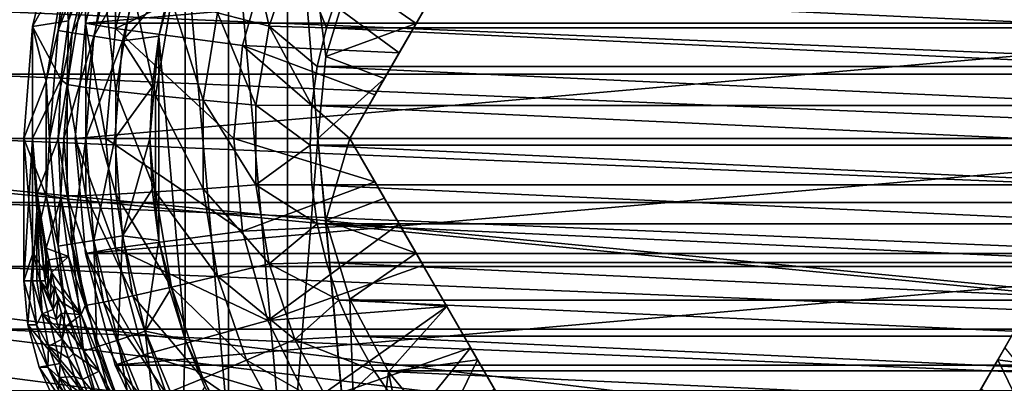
# Model space of a CAD drawing. Header units: metres. Extents: x -109 to 109, y -63 to 140.
# Tile 267 of 480: x -8.55 to 3.17, y 27.09 to 31.41. Entities that reach past the tile are written whole.
import ezdxf

# ---------------------------------------------------------------- set-up
doc = ezdxf.new("R2010")
doc.units = ezdxf.units.M
doc.layers.add('solid_502308_SW0001', color=7, linetype='CONTINUOUS')

msp = doc.modelspace()

# ---------------------------------------------------------------- linework, layer by layer
at = {"layer": 'solid_502308_SW0001'}
for points in [[(69.468643, 21.833605, 17.799309), (76.5, 35.943851, 18.161783), (-76.5, 35.943851, 18.161783)], [(67.435486, 21.949877, 17.802296), (69.468643, 21.833605, 17.799309), (-76.5, 35.943851, 18.161783)], [(40.900002, 21.949877, 17.802296), (67.435486, 21.949877, 17.802296), (-76.5, 35.943851, 18.161783)], [(38.606739, 21.79129, 17.798223), (40.900002, 21.949877, 17.802296), (-76.5, 35.943851, 18.161783)], [(36.353371, 21.317671, 17.786057), (38.606739, 21.79129, 17.798223), (-76.5, 35.943851, 18.161783)], [(34.18816, 20.53858, 17.766043), (36.353371, 21.317671, 17.786057), (-76.5, 35.943851, 18.161783)], [(31.215277, 20.53858, 17.766043), (34.18816, 20.53858, 17.766043), (-76.5, 35.943851, 18.161783)], [(28.242392, 20.53858, 17.766043), (31.215277, 20.53858, 17.766043), (-76.5, 35.943851, 18.161783)], [(25.269508, 20.53858, 17.766043), (28.242392, 20.53858, 17.766043), (-76.5, 35.943851, 18.161783)], [(22.296625, 20.53858, 17.766043), (25.269508, 20.53858, 17.766043), (-76.5, 35.943851, 18.161783)], [(19.323742, 20.53858, 17.766043), (22.296625, 20.53858, 17.766043), (-76.5, 35.943851, 18.161783)], [(16.350859, 20.53858, 17.766043), (19.323742, 20.53858, 17.766043), (-76.5, 35.943851, 18.161783)], [(13.377975, 20.53858, 17.766043), (16.350859, 20.53858, 17.766043), (-76.5, 35.943851, 18.161783)], [(10.405092, 20.53858, 17.766043), (13.377975, 20.53858, 17.766043), (-76.5, 35.943851, 18.161783)], [(7.432209, 20.53858, 17.766043), (10.405092, 20.53858, 17.766043), (-76.5, 35.943851, 18.161783)], [(4.459325, 20.53858, 17.766043), (7.432209, 20.53858, 17.766043), (-76.5, 35.943851, 18.161783)], [(1.486442, 20.53858, 17.766043), (4.459325, 20.53858, 17.766043), (-76.5, 35.943851, 18.161783)], [(-1.486442, 20.53858, 17.766043), (1.486442, 20.53858, 17.766043), (-76.5, 35.943851, 18.161783)], [(-4.459325, 20.53858, 17.766043), (-1.486442, 20.53858, 17.766043), (-76.5, 35.943851, 18.161783)], [(-7.432209, 20.53858, 17.766043), (-4.459325, 20.53858, 17.766043), (-76.5, 35.943851, 18.161783)], [(-10.405092, 20.53858, 17.766043), (-7.432209, 20.53858, 17.766043), (-76.5, 35.943851, 18.161783)], [(-5.362325, 25.500526, -10.238144), (-5.362325, 34.499474, -10.238144), (-6.062111, 33.500088, -10.238144)], [(-5, 30, -10.238144), (-5.362325, 34.499474, -10.238144), (-5.362325, 25.500526, -10.238144)], [(-4.903923, 30.975458, -10.238144), (-4.619348, 31.913507, -10.238144), (-5.362325, 34.499474, -10.238144)], [(-5, 30, -10.238144), (-4.903923, 30.975458, -10.238144), (-5.362325, 34.499474, -10.238144)], [(-6.062111, 26.49991, -10.238144), (-6.062111, 33.500088, -10.238144), (-6.577823, 32.394207, -10.238144)], [(-5.362325, 25.500526, -10.238144), (-6.062111, 33.500088, -10.238144), (-6.062111, 26.49991, -10.238144)], [(-8.395351, 31.329691), (-8.083981, 32.626644), (-7.968671, 31.397177, 11.734277)], [(-8.009548, 32.028294, -6.804698), (-8.083981, 32.626644), (-8.395351, 31.329691)], [(-8.083981, 32.626644), (-7.816451, 32.085339, 11.745398), (-7.968671, 31.397177, 11.734277)], [(-7.767324, 31.369669, -35.100304), (-7.411469, 32.697659, -35.100304), (-7.410696, 31.306606, -34.73814)], [(-7.767324, 31.369669, -35.100304), (7.767324, 31.369669, -35.100304), (7.411469, 32.697659, -35.100304)], [(-7.767324, 31.369669, -35.100304), (7.411469, 32.697659, -35.100304), (-7.411469, 32.697659, -35.100304)], [(-7.411469, 32.697659, -35.100304), (-7.071184, 32.573711, -34.73814), (-7.410696, 31.306606, -34.73814)], [(-7.791773, 32.5317, -7.350831), (-8.009548, 32.028294, -6.804698), (-8.091888, 31.28163, -7.350831)], [(-7.791773, 32.5317, -7.350831), (-8.091888, 31.28163, -7.350831), (-7.631552, 32.479641, -7.875552)], [(-8.091888, 31.28163, -7.350831), (-7.925497, 31.255276, -7.875552), (-7.631552, 32.479641, -7.875552)], [(-7.631552, 32.479641, -7.875552), (-7.925497, 31.255276, -7.875552), (-7.382749, 32.3988, -8.360602)], [(-7.410696, 31.306606, -34.73814), (-7.071184, 32.573711, -34.73814), (-7.410665, 31.306751, -18.738144)], [(-5.594789, 32.167522, -18.738144), (-7.410665, 31.306751, -18.738144), (-7.071137, 32.573788, -18.738144)], [(-7.071184, 32.573711, -34.73814), (-7.071137, 32.573788, -18.738144), (-7.410665, 31.306751, -18.738144)], [(-5.580258, 31.333984, 14.567876), (-6.19235, 31.494598, 14.352307), (-5.849737, 32.492165, 14.377934)], [(-5.271496, 32.23299, 14.59097), (-5.580258, 31.333984, 14.567876), (-5.849737, 32.492165, 14.377934)], [(-7.925497, 31.255276, -7.875552), (-7.66711, 31.214352, -8.360602), (-7.382749, 32.3988, -8.360602)], [(-7.382749, 32.3988, -8.360602), (-7.66711, 31.214352, -8.360602), (-7.053759, 32.291904, -8.789615)], [(-6.893665, 31.215429, -10.238144), (-6.577823, 32.394207, -10.238144), (-6.761457, 31.811819, -9.146836)], [(-6.577823, 27.605793, -10.238144), (-6.577823, 32.394207, -10.238144), (-6.893665, 31.215429, -10.238144)], [(-6.062111, 26.49991, -10.238144), (-6.577823, 32.394207, -10.238144), (-6.577823, 27.605793, -10.238144)], [(-7.66711, 31.214352, -8.360602), (-7.325449, 31.160236, -8.789615), (-7.053759, 32.291904, -8.789615)], [(-6.761457, 31.811819, -9.146836), (-7.053759, 32.291904, -8.789615), (-7.325449, 31.160236, -8.789615)], [(-5.594789, 32.167522, -18.738144), (-5.897829, 31.102524, -18.738144), (-7.410665, 31.306751, -18.738144)], [(-4.031099, 31.017931, -17.674431), (-5.897829, 31.102524, -18.738144), (-5.594789, 32.167522, -18.738144)], [(-4.031099, 31.017931, -17.674431), (-5.594789, 32.167522, -18.738144), (-3.747257, 31.50956, -17.606489)], [(-4.897924, 31.313759, 14.641721), (-5.580258, 31.333984, 14.567876), (-5.271496, 32.23299, 14.59097)], [(-4.74807, 31.760256, 14.653191), (-4.897924, 31.313759, 14.641721), (-5.271496, 32.23299, 14.59097)], [(-8.234155, 30.682301, -6.804698), (-8.009548, 32.028294, -6.804698), (-8.395351, 31.329691)], [(-8.091888, 31.28163, -7.350831), (-8.009548, 32.028294, -6.804698), (-8.234155, 30.682301, -6.804698)], [(-7.767666, 31.94529, 12.344589), (-7.968671, 31.397177, 11.734277), (-7.816451, 32.085339, 11.745398)], [(-7.767666, 31.94529, 12.344589), (-7.985525, 30.640419, 12.311069), (-7.968671, 31.397177, 11.734277)], [(-7.761561, 30.605673, 12.940001), (-7.985525, 30.640419, 12.311069), (-7.767666, 31.94529, 12.344589)], [(-7.54981, 31.873962, 12.972582), (-7.761561, 30.605673, 12.940001), (-7.767666, 31.94529, 12.344589)], [(-3.829648, 31.366856, -11.171886), (-4.619348, 31.913507, -10.238144), (-4.903923, 30.975458, -10.238144)], [(-3.829648, 31.366856, -11.171886), (-3.464102, 32, -11.238148), (-4.619348, 31.913507, -10.238144)], [(-4.618802, 30, -17.94071), (-3.464102, 32, -11.238148), (-3.829648, 31.366856, -11.171886)], [(-4.618802, 30, -17.94071), (-4.319079, 30.519136, -17.785604), (-3.464102, 32, -11.238148)], [(-4.319079, 30.519136, -17.785604), (-4.031099, 31.017931, -17.674431), (-3.464102, 32, -11.238148)], [(-4.031099, 31.017931, -17.674431), (-3.747257, 31.50956, -17.606489), (-3.464102, 32, -11.238148)], [(-7.404206, 30.561543, 13.50327), (-7.761561, 30.605673, 12.940001), (-7.54981, 31.873962, 12.972582)], [(-7.2022, 31.771461, 13.534351), (-7.404206, 30.561543, 13.50327), (-7.54981, 31.873962, 12.972582)], [(-6.893681, 31.215385, -9.146836), (-6.761457, 31.811819, -9.146836), (-7.325449, 31.160236, -8.789615)], [(-6.893665, 31.215429, -10.238144), (-6.761457, 31.811819, -9.146836), (-6.893681, 31.215385, -9.146836)], [(-6.931205, 30.51022, 13.972904), (-7.404206, 30.561543, 13.50327), (-7.2022, 31.771461, 13.534351)], [(-6.742098, 31.642879, 14.002001), (-6.931205, 30.51022, 13.972904), (-7.2022, 31.771461, 13.534351)], [(-4.74807, 31.760256, 14.653191), (4.897924, 31.313759, 14.641721), (-4.897924, 31.313759, 14.641721)], [(-4.74807, 31.760256, 14.653191), (4.74807, 31.760256, 14.653191), (4.897924, 31.313759, 14.641721)], [(-6.366045, 30.454252, 14.325583), (-6.931205, 30.51022, 13.972904), (-6.742098, 31.642879, 14.002001)], [(-6.19235, 31.494598, 14.352307), (-6.366045, 30.454252, 14.325583), (-6.742098, 31.642879, 14.002001)], [(-9.218389, 30.764055, -35.238144), (-9.12384, 31.522491, -35.238144), (9.218389, 30.764055, -35.238144)], [(-9.12384, 31.522491, -35.238144), (9.12384, 31.522491, -35.238144), (9.218389, 30.764055, -35.238144)], [(-5.736793, 30.396418, 14.543792), (-6.366045, 30.454252, 14.325583), (-6.19235, 31.494598, 14.352307)], [(-5.580258, 31.333984, 14.567876), (-5.736793, 30.396418, 14.543792), (-6.19235, 31.494598, 14.352307)], [(-8.395351, 31.329691), (-8.395476, 30, 2.993176), (-8.5, 30)], [(-8.234155, 30.682301, -6.804698), (-8.395351, 31.329691), (-8.5, 30)], [(-8.395351, 31.329691), (-8.060402, 30.698654, 11.72298), (-8.395476, 30, 2.993176)], [(-8.395351, 31.329691), (-7.968671, 31.397177, 11.734277), (-8.060402, 30.698654, 11.72298)], [(-7.985525, 30.640419, 12.311069), (-8.060402, 30.698654, 11.72298), (-7.968671, 31.397177, 11.734277)], [(-7.767324, 31.369669, -35.100304), (-7.525, 30, -34.738144), (-7.887164, 30, -35.100304)], [(7.767324, 31.369669, -35.100304), (-7.887164, 30, -35.100304), (7.887164, 30, -35.100304)], [(-7.767324, 31.369669, -35.100304), (-7.887164, 30, -35.100304), (7.767324, 31.369669, -35.100304)], [(-7.767324, 31.369669, -35.100304), (-7.410696, 31.306606, -34.73814), (-7.525, 30, -34.738144)], [(-6, 30, -18.738144), (-7.525, 30, -18.738144), (-7.410665, 31.306751, -18.738144)], [(-7.410696, 31.306606, -34.73814), (-7.410665, 31.306751, -18.738144), (-7.525, 30, -18.738144)], [(-7.410696, 31.306606, -34.73814), (-7.525, 30, -18.738144), (-7.525, 30, -34.738144)], [(-5.897829, 31.102524, -18.738144), (-6, 30, -18.738144), (-7.410665, 31.306751, -18.738144)], [(-5.071022, 30.388914, 14.617963), (-5.736793, 30.396418, 14.543792), (-5.580258, 31.333984, 14.567876)], [(-5.005886, 30.85536, 14.629945), (-5.071022, 30.388914, 14.617963), (-5.580258, 31.333984, 14.567876)], [(-4.897924, 31.313759, 14.641721), (-5.005886, 30.85536, 14.629945), (-5.580258, 31.333984, 14.567876)], [(-4.897924, 31.313759, 14.641721), (5.005886, 30.85536, 14.629945), (-5.005886, 30.85536, 14.629945)], [(-4.207028, 30.713213, -10.97111), (-3.829648, 31.366856, -11.171886), (-4.903923, 30.975458, -10.238144)], [(-4.897924, 31.313759, 14.641721), (4.897924, 31.313759, 14.641721), (5.005886, 30.85536, 14.629945)], [(-4.618802, 30, -17.94071), (-3.829648, 31.366856, -11.171886), (-4.207028, 30.713213, -10.97111)], [(-8.091888, 31.28163, -7.350831), (-8.234155, 30.682301, -6.804698), (-8.192755, 30, -7.350831)], [(-8.091888, 31.28163, -7.350831), (-8.192755, 30, -7.350831), (-7.925497, 31.255276, -7.875552)], [(-8.192755, 30, -7.350831), (-8.024289, 30, -7.875552), (-7.925497, 31.255276, -7.875552)], [(-7.925497, 31.255276, -7.875552), (-8.024289, 30, -7.875552), (-7.66711, 31.214352, -8.360602)], [(-8.024289, 30, -7.875552), (-7.762681, 30, -8.360602), (-7.66711, 31.214352, -8.360602)], [(-7.66711, 31.214352, -8.360602), (-7.762681, 30, -8.360602), (-7.325449, 31.160236, -8.789615)], [(-6.973343, 30.610315, -9.146836), (-6.893681, 31.215385, -9.146836), (-7.325449, 31.160236, -8.789615)], [(-6.893665, 31.215429, -10.238144), (-6.973343, 30.610315, -9.146836), (-7, 30, -9.146836)], [(-6.999983, 30, -10.238144), (-6.893665, 31.215429, -10.238144), (-7, 30, -9.146836)], [(-6.893665, 28.784571, -10.238144), (-6.893665, 31.215429, -10.238144), (-6.999983, 30, -10.238144)], [(-6.893665, 31.215429, -10.238144), (-6.893681, 31.215385, -9.146836), (-6.973343, 30.610315, -9.146836)], [(-6.577823, 27.605793, -10.238144), (-6.893665, 31.215429, -10.238144), (-6.893665, 28.784571, -10.238144)], [(-7.762681, 30, -8.360602), (-7.416761, 30, -8.789615), (-7.325449, 31.160236, -8.789615)], [(-6.973343, 30.610315, -9.146836), (-7.325449, 31.160236, -8.789615), (-7.416761, 30, -8.789615)], [(-4.618802, 30, -17.94071), (-6, 30, -18.738144), (-5.897829, 31.102524, -18.738144)], [(-4.319079, 30.519136, -17.785604), (-5.897829, 31.102524, -18.738144), (-4.031099, 31.017931, -17.674431)], [(-4.618802, 30, -17.94071), (-5.897829, 31.102524, -18.738144), (-4.319079, 30.519136, -17.785604)], [(-4.207028, 30.713213, -10.97111), (-4.903923, 30.975458, -10.238144), (-5, 30, -10.238144)], [(-5.005886, 30.85536, 14.629945), (5.071022, 30.388914, 14.617963), (-5.071022, 30.388914, 14.617963)], [(-5.005886, 30.85536, 14.629945), (5.005886, 30.85536, 14.629945), (5.071022, 30.388914, 14.617963)], [(-9.25, 30, -35.238144), (-9.218389, 30.764055, -35.238144), (9.25, 30, -35.238144)], [(-9.218389, 30.764055, -35.238144), (9.218389, 30.764055, -35.238144), (9.25, 30, -35.238144)], [(-8.234155, 29.317699, -6.804698), (-8.234155, 30.682301, -6.804698), (-8.5, 30)], [(-8.060402, 30.698654, 11.72298), (-8.091021, 29.994968, 11.711599), (-8.395476, 30, 2.993176)], [(-8.192755, 30, -7.350831), (-8.234155, 30.682301, -6.804698), (-8.234155, 29.317699, -6.804698)], [(-7.985525, 30.640419, 12.311069), (-8.091021, 29.994968, 11.711599), (-8.060402, 30.698654, 11.72298)], [(-7.985525, 30.640419, 12.311069), (-7.985718, 29.317492, 12.277084), (-8.091021, 29.994968, 11.711599)], [(-7.761749, 29.319834, 12.90697), (-7.985718, 29.317492, 12.277084), (-7.985525, 30.640419, 12.311069)], [(-7.761561, 30.605673, 12.940001), (-7.761749, 29.319834, 12.90697), (-7.985525, 30.640419, 12.311069)], [(-7.404386, 29.334881, 13.471759), (-7.761749, 29.319834, 12.90697), (-7.761561, 30.605673, 12.940001)], [(-7.404206, 30.561543, 13.50327), (-7.404386, 29.334881, 13.471759), (-7.761561, 30.605673, 12.940001)], [(-7, 30, -9.146836), (-6.973343, 30.610315, -9.146836), (-7.416761, 30, -8.789615)], [(-4.207028, 30.713213, -10.97111), (-5, 30, -10.238144), (-4.618802, 30, -10.619342)], [(-4.618802, 30, -17.94071), (-4.207028, 30.713213, -10.97111), (-4.618802, 30, -10.619342)], [(-6.931372, 29.361883, 13.943405), (-7.404386, 29.334881, 13.471759), (-7.404206, 30.561543, 13.50327)], [(-6.931205, 30.51022, 13.972904), (-6.931372, 29.361883, 13.943405), (-7.404206, 30.561543, 13.50327)], [(-6.366199, 29.399504, 14.298488), (-6.931372, 29.361883, 13.943405), (-6.931205, 30.51022, 13.972904)], [(-6.366045, 30.454252, 14.325583), (-6.366199, 29.399504, 14.298488), (-6.931205, 30.51022, 13.972904)], [(-5.736932, 29.445871, 14.519373), (-6.366199, 29.399504, 14.298488), (-6.366045, 30.454252, 14.325583)], [(-5.736793, 30.396418, 14.543792), (-5.736932, 29.445871, 14.519373), (-6.366045, 30.454252, 14.325583)], [(-5.092849, 29.918333, 14.605874), (-5.736932, 29.445871, 14.519373), (-5.736793, 30.396418, 14.543792)], [(-5.071022, 30.388914, 14.617963), (-5.092849, 29.918333, 14.605874), (-5.736793, 30.396418, 14.543792)], [(-5.071022, 30.388914, 14.617963), (5.092849, 29.918333, 14.605874), (-5.092849, 29.918333, 14.605874)], [(-5.071022, 30.388914, 14.617963), (5.071022, 30.388914, 14.617963), (5.092849, 29.918333, 14.605874)], [(9.218389, 29.235945, -35.238144), (-9.25, 30, -35.238144), (9.25, 30, -35.238144)], [(9.218389, 29.235945, -35.238144), (-9.218389, 29.235945, -35.238144), (-9.25, 30, -35.238144)], [(-8.390989, 28.643171), (-8.5, 30), (-8.5, 28.303423)], [(-8.395476, 30, 2.993176), (-8.5, 28.303423), (-8.5, 30)], [(-8.395476, 28.303423, 2.993176), (-8.5, 28.303423), (-8.395476, 30, 2.993176)], [(-8.234155, 29.317699, -6.804698), (-8.5, 30), (-8.390989, 28.643171)], [(-8.346536, 29.145273, 3.651475), (-8.395476, 28.303423, 2.993176), (-8.395476, 30, 2.993176)], [(-8.339741, 29.342041, 3.847121), (-8.346536, 29.145273, 3.651475), (-8.395476, 30, 2.993176)], [(-8.091021, 29.994968, 11.711599), (-8.339741, 29.342041, 3.847121), (-8.395476, 30, 2.993176)], [(-8.091021, 29.994968, 11.711599), (-8.060325, 29.291315, 11.700224), (-8.339741, 29.342041, 3.847121)], [(-8.192755, 30, -7.350831), (-8.234155, 29.317699, -6.804698), (-8.091888, 28.71837, -7.350831)], [(-8.192755, 30, -7.350831), (-8.091888, 28.71837, -7.350831), (-8.024289, 30, -7.875552)], [(-8.091888, 28.71837, -7.350831), (-7.925497, 28.744724, -7.875552), (-8.024289, 30, -7.875552)], [(-7.985718, 29.317492, 12.277084), (-8.060325, 29.291315, 11.700224), (-8.091021, 29.994968, 11.711599)], [(-8.024289, 30, -7.875552), (-7.925497, 28.744724, -7.875552), (-7.762681, 30, -8.360602)], [(-7.925497, 28.744724, -7.875552), (-7.66711, 28.785648, -8.360602), (-7.762681, 30, -8.360602)], [(-7.887164, 30, -35.100304), (-7.525, 30, -34.738144), (-7.410696, 28.693394, -34.73814)], [(-7.767324, 28.630331, -35.100304), (-7.887164, 30, -35.100304), (-7.410696, 28.693394, -34.73814)], [(-7.767324, 28.630331, -35.100304), (7.887164, 30, -35.100304), (-7.887164, 30, -35.100304)], [(7.767324, 28.630331, -35.100304), (7.887164, 30, -35.100304), (-7.767324, 28.630331, -35.100304)], [(-7.762681, 30, -8.360602), (-7.66711, 28.785648, -8.360602), (-7.416761, 30, -8.789615)], [(-7.66711, 28.785648, -8.360602), (-7.325449, 28.839764, -8.789615), (-7.416761, 30, -8.789615)], [(-5.897829, 28.897476, -18.738144), (-7.410665, 28.693249, -18.738144), (-7.525, 30, -18.738144)], [(-7.525, 30, -34.738144), (-7.525, 30, -18.738144), (-7.410665, 28.693249, -18.738144)], [(-6, 30, -18.738144), (-5.897829, 28.897476, -18.738144), (-7.525, 30, -18.738144)], [(-7.410696, 28.693394, -34.73814), (-7.525, 30, -34.738144), (-7.410665, 28.693249, -18.738144)], [(-7, 30, -9.146836), (-7.416761, 30, -8.789615), (-7.325449, 28.839764, -8.789615)], [(-6.973343, 29.389685, -9.146836), (-7, 30, -9.146836), (-7.325449, 28.839764, -8.789615)], [(-6.999983, 30, -10.238144), (-7, 30, -9.146836), (-6.973343, 29.389685, -9.146836)], [(-6.999983, 30, -10.238144), (-6.973343, 29.389685, -9.146836), (-6.893681, 28.784615, -9.146836)], [(-6.893665, 28.784571, -10.238144), (-6.999983, 30, -10.238144), (-6.893681, 28.784615, -9.146836)], [(-4.319079, 29.480864, -17.785604), (-5.897829, 28.897476, -18.738144), (-6, 30, -18.738144)], [(-4.319079, 29.480864, -17.785604), (-6, 30, -18.738144), (-4.618802, 30, -17.94071)], [(-5.092849, 29.918333, 14.605874), (-5.071011, 29.447754, 14.593785), (-5.736932, 29.445871, 14.519373)], [(-5, 30, -10.238144), (-5.362325, 25.500526, -10.238144), (-4.499563, 24.637733, -10.238144)], [(-5.092849, 29.918333, 14.605874), (5.092849, 29.918333, 14.605874), (5.071011, 29.447754, 14.593785)], [(-5.092849, 29.918333, 14.605874), (5.071011, 29.447754, 14.593785), (-5.071011, 29.447754, 14.593785)], [(-4.903923, 29.024542, -10.238144), (-5, 30, -10.238144), (-4.499563, 24.637733, -10.238144)], [(-4.618802, 30, -10.619342), (-5, 30, -10.238144), (-4.903923, 29.024542, -10.238144)], [(-4.207028, 29.286787, -10.97111), (-4.618802, 30, -10.619342), (-4.903923, 29.024542, -10.238144)], [(-3.464102, 28, -17.583462), (-4.618802, 30, -10.619342), (-4.207028, 29.286787, -10.97111)], [(-4.319079, 29.480864, -17.785604), (-4.618802, 30, -17.94071), (-4.618802, 30, -10.619342)], [(-4.031099, 28.982069, -17.674431), (-4.319079, 29.480864, -17.785604), (-4.618802, 30, -10.619342)], [(-3.747257, 28.49044, -17.606489), (-4.031099, 28.982069, -17.674431), (-4.618802, 30, -10.619342)], [(-3.464102, 28, -17.583462), (-3.747257, 28.49044, -17.606489), (-4.618802, 30, -10.619342)], [(-5.736932, 29.445871, 14.519373), (-5.580663, 28.508217, 14.495286), (-6.366199, 29.399504, 14.298488)], [(-4.031099, 28.982069, -17.674431), (-5.897829, 28.897476, -18.738144), (-4.319079, 29.480864, -17.785604)], [(-5.071011, 29.447754, 14.593785), (-5.005866, 28.98131, 14.581803), (-5.736932, 29.445871, 14.519373)], [(-5.005866, 28.98131, 14.581803), (-5.580663, 28.508217, 14.495286), (-5.736932, 29.445871, 14.519373)], [(-5.071011, 29.447754, 14.593785), (5.071011, 29.447754, 14.593785), (5.005866, 28.98131, 14.581803)], [(-5.071011, 29.447754, 14.593785), (5.005866, 28.98131, 14.581803), (-5.005866, 28.98131, 14.581803)], [(-8.009548, 27.971706, -6.804698), (-8.234155, 29.317699, -6.804698), (-8.390989, 28.643171)], [(-8.339741, 29.342041, 3.847121), (-8.246844, 28.303423, 4.299855), (-8.346536, 29.145273, 3.651475)], [(-8.22508, 28.50144, 4.492891), (-8.246844, 28.303423, 4.299855), (-8.339741, 29.342041, 3.847121)], [(-8.060325, 29.291315, 11.700224), (-8.233432, 28.694653, 4.68872), (-8.339741, 29.342041, 3.847121)], [(-8.22508, 28.50144, 4.492891), (-8.339741, 29.342041, 3.847121), (-8.233432, 28.694653, 4.68872)], [(-8.091888, 28.71837, -7.350831), (-8.234155, 29.317699, -6.804698), (-8.009548, 27.971706, -6.804698)], [(-7.985718, 29.317492, 12.277084), (-7.768229, 28.012495, 12.243561), (-8.060325, 29.291315, 11.700224)], [(-7.761749, 29.319834, 12.90697), (-7.550357, 28.051422, 12.874386), (-7.985718, 29.317492, 12.277084)], [(-7.550357, 28.051422, 12.874386), (-7.768229, 28.012495, 12.243561), (-7.985718, 29.317492, 12.277084)], [(-7.404386, 29.334881, 13.471759), (-7.202722, 28.124846, 13.440675), (-7.761749, 29.319834, 12.90697)], [(-7.202722, 28.124846, 13.440675), (-7.550357, 28.051422, 12.874386), (-7.761749, 29.319834, 12.90697)], [(-6.931372, 29.361883, 13.943405), (-6.742586, 28.229116, 13.914306), (-7.404386, 29.334881, 13.471759)], [(-6.742586, 28.229116, 13.914306), (-7.202722, 28.124846, 13.440675), (-7.404386, 29.334881, 13.471759)], [(-6.893681, 28.784615, -9.146836), (-6.973343, 29.389685, -9.146836), (-7.325449, 28.839764, -8.789615)], [(-6.366199, 29.399504, 14.298488), (-6.1928, 28.359056, 14.27176), (-6.931372, 29.361883, 13.943405)], [(-6.1928, 28.359056, 14.27176), (-6.742586, 28.229116, 13.914306), (-6.931372, 29.361883, 13.943405)], [(-5.580663, 28.508217, 14.495286), (-6.1928, 28.359056, 14.27176), (-6.366199, 29.399504, 14.298488)], [(9.12384, 28.477509, -35.238144), (-9.12384, 28.477509, -35.238144), (-9.218389, 29.235945, -35.238144)], [(9.218389, 29.235945, -35.238144), (9.12384, 28.477509, -35.238144), (-9.218389, 29.235945, -35.238144)], [(-8.060325, 29.291315, 11.700224), (-7.96853, 28.592882, 11.688924), (-8.233432, 28.694653, 4.68872)], [(-7.768229, 28.012495, 12.243561), (-7.96853, 28.592882, 11.688924), (-8.060325, 29.291315, 11.700224)], [(-3.829648, 28.633144, -11.171886), (-4.207028, 29.286787, -10.97111), (-4.903923, 29.024542, -10.238144)], [(-3.464102, 28, -17.583462), (-4.207028, 29.286787, -10.97111), (-3.829648, 28.633144, -11.171886)], [(-8.346536, 29.145273, 3.651475), (-8.346769, 28.303423, 3.649429), (-8.395476, 28.303423, 2.993176)], [(-8.346536, 29.145273, 3.651475), (-8.306678, 28.303423, 3.952624), (-8.346769, 28.303423, 3.649429)], [(-8.346536, 29.145273, 3.651475), (-8.246844, 28.303423, 4.299855), (-8.306678, 28.303423, 3.952624)], [(-4.031099, 28.982069, -17.674431), (-5.594789, 27.832478, -18.738144), (-5.897829, 28.897476, -18.738144)], [(-3.747257, 28.49044, -17.606489), (-5.594789, 27.832478, -18.738144), (-4.031099, 28.982069, -17.674431)], [(-5.005866, 28.98131, 14.581803), (-4.897893, 28.522915, 14.570027), (-5.580663, 28.508217, 14.495286)], [(-5.005866, 28.98131, 14.581803), (5.005866, 28.98131, 14.581803), (4.897893, 28.522915, 14.570027)], [(-5.005866, 28.98131, 14.581803), (4.897893, 28.522915, 14.570027), (-4.897893, 28.522915, 14.570027)], [(-4.619348, 28.086493, -10.238144), (-4.903923, 29.024542, -10.238144), (-4.499563, 24.637733, -10.238144)], [(-3.829648, 28.633144, -11.171886), (-4.903923, 29.024542, -10.238144), (-4.619348, 28.086493, -10.238144)], [(-5.897829, 28.897476, -18.738144), (-5.594789, 27.832478, -18.738144), (-7.410665, 28.693249, -18.738144)], [(-8.091888, 28.71837, -7.350831), (-7.791773, 27.4683, -7.350831), (-7.925497, 28.744724, -7.875552)], [(-7.925497, 28.744724, -7.875552), (-7.631552, 27.520359, -7.875552), (-7.66711, 28.785648, -8.360602)], [(-7.791773, 27.4683, -7.350831), (-7.631552, 27.520359, -7.875552), (-7.925497, 28.744724, -7.875552)], [(-7.66711, 28.785648, -8.360602), (-7.382749, 27.6012, -8.360602), (-7.325449, 28.839764, -8.789615)], [(-7.631552, 27.520359, -7.875552), (-7.382749, 27.6012, -8.360602), (-7.66711, 28.785648, -8.360602)], [(-7.382749, 27.6012, -8.360602), (-7.053759, 27.708096, -8.789615), (-7.325449, 28.839764, -8.789615)], [(-6.893681, 28.784615, -9.146836), (-7.325449, 28.839764, -8.789615), (-7.053759, 27.708096, -8.789615)], [(-6.761457, 28.188181, -9.146836), (-6.893681, 28.784615, -9.146836), (-7.053759, 27.708096, -8.789615)], [(-6.893665, 28.784571, -10.238144), (-6.893681, 28.784615, -9.146836), (-6.761457, 28.188181, -9.146836)], [(-6.577823, 27.605793, -10.238144), (-6.893665, 28.784571, -10.238144), (-6.761457, 28.188181, -9.146836)], [(-8.390989, 28.643171), (-8.5, 28.303423), (-8.454443, 27.78277)], [(-8.066903, 27.321394), (-8.390989, 28.643171), (-8.454443, 27.78277)], [(-8.009548, 27.971706, -6.804698), (-8.390989, 28.643171), (-8.066903, 27.321394)], [(-8.204152, 28.554514, 4.853306), (-8.246844, 28.303423, 4.299855), (-8.233432, 28.694653, 4.68872)], [(-8.22508, 28.50144, 4.492891), (-8.233432, 28.694653, 4.68872), (-8.246844, 28.303423, 4.299855)], [(-7.96853, 28.592882, 11.688924), (-8.204152, 28.554514, 4.853306), (-8.233432, 28.694653, 4.68872)], [(-8.091888, 28.71837, -7.350831), (-8.009548, 27.971706, -6.804698), (-7.791773, 27.4683, -7.350831)], [(-7.767324, 28.630331, -35.100304), (-7.410696, 28.693394, -34.73814), (-7.071183, 27.426289, -34.73814)], [(-7.411469, 27.30234, -35.100304), (-7.767324, 28.630331, -35.100304), (-7.071183, 27.426289, -34.73814)], [(7.767324, 28.630331, -35.100304), (-7.767324, 28.630331, -35.100304), (-7.411469, 27.30234, -35.100304)], [(7.767324, 28.630331, -35.100304), (-7.411469, 27.30234, -35.100304), (7.411469, 27.30234, -35.100304)], [(-7.071183, 27.426289, -34.73814), (-7.410696, 28.693394, -34.73814), (-7.410665, 28.693249, -18.738144)], [(-5.594789, 27.832478, -18.738144), (-7.071137, 27.426212, -18.738144), (-7.410665, 28.693249, -18.738144)], [(-7.071183, 27.426289, -34.73814), (-7.410665, 28.693249, -18.738144), (-7.071137, 27.426212, -18.738144)], [(-3.464102, 28, -11.238148), (-3.829648, 28.633144, -11.171886), (-4.619348, 28.086493, -10.238144)], [(-3.464102, 28, -17.583462), (-3.829648, 28.633144, -11.171886), (-3.464102, 28, -11.238148)], [(-8.21755, 28.19673, 4.434922), (-8.246844, 28.303423, 4.299855), (-8.204152, 28.554514, 4.853306)], [(-8.21755, 28.19673, 4.434922), (-8.204152, 28.554514, 4.853306), (-8.171147, 28.404276, 4.996967)], [(-7.96853, 28.592882, 11.688924), (-8.171147, 28.404276, 4.996967), (-8.204152, 28.554514, 4.853306)], [(-7.96853, 28.592882, 11.688924), (-7.816267, 27.904839, 11.677801), (-8.171147, 28.404276, 4.996967)], [(-7.768229, 28.012495, 12.243561), (-7.816267, 27.904839, 11.677801), (-7.96853, 28.592882, 11.688924)], [(-5.580663, 28.508217, 14.495286), (-5.272124, 27.609037, 14.472187), (-6.1928, 28.359056, 14.27176)], [(-3.464102, 28, -17.583462), (-5.594789, 27.832478, -18.738144), (-3.747257, 28.49044, -17.606489)], [(-4.897893, 28.522915, 14.570027), (-4.748029, 28.076422, 14.558558), (-5.580663, 28.508217, 14.495286)], [(-4.748029, 28.076422, 14.558558), (-5.272124, 27.609037, 14.472187), (-5.580663, 28.508217, 14.495286)], [(-4.897893, 28.522915, 14.570027), (4.897893, 28.522915, 14.570027), (4.748029, 28.076422, 14.558558)], [(-4.897893, 28.522915, 14.570027), (4.748029, 28.076422, 14.558558), (-4.748029, 28.076422, 14.558558)], [(8.966891, 27.729097, -35.238144), (-8.966891, 27.729097, -35.238144), (-9.12384, 28.477509, -35.238144)], [(9.12384, 28.477509, -35.238144), (8.966891, 27.729097, -35.238144), (-9.12384, 28.477509, -35.238144)], [(-8.21755, 28.19673, 4.434922), (-8.171147, 28.404276, 4.996967), (-8.185903, 28.083504, 4.550788)], [(-8.185903, 28.083504, 4.550788), (-8.171147, 28.404276, 4.996967), (-8.134408, 28.24651, 5.118523)], [(-7.816267, 27.904839, 11.677801), (-8.134408, 28.24651, 5.118523), (-8.171147, 28.404276, 4.996967)], [(-8.349973, 27.78274, 2.991587), (-8.454443, 27.78277), (-8.5, 28.303423)], [(-8.349973, 27.78274, 2.991587), (-8.5, 28.303423), (-8.395476, 28.303423, 2.993176)], [(-8.281325, 27.912041, 3.948801), (-8.395476, 28.303423, 2.993176), (-8.346769, 28.303423, 3.649429)], [(-8.349973, 27.78274, 2.991587), (-8.395476, 28.303423, 2.993176), (-8.281325, 27.912041, 3.948801)], [(-8.281325, 27.912041, 3.948801), (-8.346769, 28.303423, 3.649429), (-8.306678, 28.303423, 3.952624)], [(-8.21755, 28.19673, 4.434922), (-8.306678, 28.303423, 3.952624), (-8.246844, 28.303423, 4.299855)], [(-8.152258, 27.965887, 4.647044), (-8.281325, 27.912041, 3.948801), (-8.306678, 28.303423, 3.952624)], [(-8.185903, 28.083504, 4.550788), (-8.152258, 27.965887, 4.647044), (-8.306678, 28.303423, 3.952624)], [(-8.21755, 28.19673, 4.434922), (-8.185903, 28.083504, 4.550788), (-8.306678, 28.303423, 3.952624)], [(-6.1928, 28.359056, 14.27176), (-5.850434, 27.361298, 14.246129), (-6.742586, 28.229116, 13.914306)], [(-5.272124, 27.609037, 14.472187), (-5.850434, 27.361298, 14.246129), (-6.1928, 28.359056, 14.27176)], [(-8.185903, 28.083504, 4.550788), (-8.134408, 28.24651, 5.118523), (-8.152258, 27.965887, 4.647044)], [(-8.152258, 27.965887, 4.647044), (-8.134408, 28.24651, 5.118523), (-8.094177, 28.084181, 5.217047)], [(-7.816267, 27.904839, 11.677801), (-8.094177, 28.084181, 5.217047), (-8.134408, 28.24651, 5.118523)], [(-6.742586, 28.229116, 13.914306), (-6.36984, 27.142818, 13.8864), (-7.202722, 28.124846, 13.440675)], [(-6.577785, 27.605686, -9.146836), (-6.761457, 28.188181, -9.146836), (-7.053759, 27.708096, -8.789615)], [(-6.577823, 27.605793, -10.238144), (-6.761457, 28.188181, -9.146836), (-6.577785, 27.605686, -9.146836)], [(-5.850434, 27.361298, 14.246129), (-6.36984, 27.142818, 13.8864), (-6.742586, 28.229116, 13.914306)], [(-8.152258, 27.965887, 4.647044), (-8.094177, 28.084181, 5.217047), (-8.117084, 27.846275, 4.723739)], [(-8.117084, 27.846275, 4.723739), (-8.094177, 28.084181, 5.217047), (-8.050867, 27.920118, 5.29229)], [(-7.816267, 27.904839, 11.677801), (-8.050867, 27.920118, 5.29229), (-8.094177, 28.084181, 5.217047)], [(-7.550357, 28.051422, 12.874386), (-7.132974, 26.835039, 12.843139), (-7.768229, 28.012495, 12.243561)], [(-7.202722, 28.124846, 13.440675), (-6.804549, 26.964445, 13.410866), (-7.550357, 28.051422, 12.874386)], [(-6.804549, 26.964445, 13.410866), (-7.132974, 26.835039, 12.843139), (-7.550357, 28.051422, 12.874386)], [(-6.36984, 27.142818, 13.8864), (-6.804549, 26.964445, 13.410866), (-7.202722, 28.124846, 13.440675)], [(-4.748029, 28.076422, 14.558558), (-4.557577, 27.645615, 14.547491), (-5.272124, 27.609037, 14.472187)], [(-4.748029, 28.076422, 14.558558), (4.748029, 28.076422, 14.558558), (4.557577, 27.645615, 14.547491)], [(-4.748029, 28.076422, 14.558558), (4.557577, 27.645615, 14.547491), (-4.557577, 27.645615, 14.547491)], [(-4.157349, 27.222189, -10.238144), (-4.619348, 28.086493, -10.238144), (-4.499563, 24.637733, -10.238144)], [(-3.464102, 28, -11.238148), (-4.619348, 28.086493, -10.238144), (-4.157349, 27.222189, -10.238144)], [(-8.349973, 27.78274, 2.991587), (-8.281325, 27.912041, 3.948801), (-8.2057, 27.527349, 3.937397)], [(-8.152258, 27.965887, 4.647044), (-8.117084, 27.846275, 4.723739), (-8.281325, 27.912041, 3.948801)], [(-8.044137, 27.609547, 4.821725), (-8.2057, 27.527349, 3.937397), (-8.281325, 27.912041, 3.948801)], [(-8.080862, 27.726824, 4.781595), (-8.044137, 27.609547, 4.821725), (-8.281325, 27.912041, 3.948801)], [(-8.117084, 27.846275, 4.723739), (-8.080862, 27.726824, 4.781595), (-8.281325, 27.912041, 3.948801)], [(-8.117084, 27.846275, 4.723739), (-8.050867, 27.920118, 5.29229), (-8.080862, 27.726824, 4.781595)], [(-8.080862, 27.726824, 4.781595), (-8.050867, 27.920118, 5.29229), (-8.005195, 27.757542, 5.344997)], [(-7.566463, 26.681042, -6.804698), (-8.009548, 27.971706, -6.804698), (-8.066903, 27.321394)], [(-7.816267, 27.904839, 11.677801), (-8.005195, 27.757542, 5.344997), (-8.050867, 27.920118, 5.29229)], [(-7.791773, 27.4683, -7.350831), (-8.009548, 27.971706, -6.804698), (-7.566463, 26.681042, -6.804698)], [(-7.816267, 27.904839, 11.677801), (-7.604609, 27.232365, 11.666926), (-8.005195, 27.757542, 5.344997)], [(-7.768229, 28.012495, 12.243561), (-7.338806, 26.761026, 12.211412), (-7.816267, 27.904839, 11.677801)], [(-7.338806, 26.761026, 12.211412), (-7.604609, 27.232365, 11.666926), (-7.816267, 27.904839, 11.677801)], [(-7.132974, 26.835039, 12.843139), (-7.338806, 26.761026, 12.211412), (-7.768229, 28.012495, 12.243561)], [(-3.464102, 28, -17.583462), (-5.101369, 26.841547, -18.738144), (-5.594789, 27.832478, -18.738144)], [(-3.180946, 27.50956, -17.606489), (-5.101369, 26.841547, -18.738144), (-3.464102, 28, -17.583462)], [(-3.098555, 27.366856, -11.171886), (-3.464102, 28, -11.238148), (-4.157349, 27.222189, -10.238144)], [(-2.309401, 26, -17.94071), (-3.464102, 28, -11.238148), (-3.098555, 27.366856, -11.171886)], [(-3.180946, 27.50956, -17.606489), (-3.464102, 28, -17.583462), (-3.464102, 28, -11.238148)], [(-2.897104, 27.017931, -17.674431), (-3.180946, 27.50956, -17.606489), (-3.464102, 28, -11.238148)], [(-2.609124, 26.519136, -17.785604), (-2.897104, 27.017931, -17.674431), (-3.464102, 28, -11.238148)], [(-2.309401, 26, -17.94071), (-2.609124, 26.519136, -17.785604), (-3.464102, 28, -11.238148)], [(3.464102, 28, -17.583462), (2.309401, 26, -10.619342), (2.721175, 26.713213, -10.97111)], [(3.464102, 28, -17.583462), (3.180946, 27.50956, -17.606489), (2.309401, 26, -10.619342)], [(3.464102, 28, -17.583462), (2.721175, 26.713213, -10.97111), (3.098555, 27.366856, -11.171886)], [(3.464102, 28, -11.238148), (3.098555, 27.366856, -11.171886), (4.157349, 27.222189, -10.238144)], [(3.464102, 28, -17.583462), (3.098555, 27.366856, -11.171886), (3.464102, 28, -11.238148)], [(-5.594789, 27.832478, -18.738144), (-5.101369, 26.841547, -18.738144), (-7.071137, 27.426212, -18.738144)], [(8.748788, 26.996489, -35.238144), (-8.748788, 26.996489, -35.238144), (-8.966891, 27.729097, -35.238144)], [(8.966891, 27.729097, -35.238144), (8.748788, 26.996489, -35.238144), (-8.966891, 27.729097, -35.238144)], [(-8.066903, 27.321394), (-8.454443, 27.78277), (-8.319157, 27.277893)], [(-8.214845, 27.277859, 2.986869), (-8.319157, 27.277893), (-8.454443, 27.78277)], [(-8.214845, 27.277859, 2.986869), (-8.454443, 27.78277), (-8.349973, 27.78274, 2.991587)], [(-8.214845, 27.277859, 2.986869), (-8.349973, 27.78274, 2.991587), (-8.2057, 27.527349, 3.937397)], [(-8.080862, 27.726824, 4.781595), (-8.005195, 27.757542, 5.344997), (-8.044137, 27.609547, 4.821725)], [(-8.044137, 27.609547, 4.821725), (-8.005195, 27.757542, 5.344997), (-7.90772, 27.439728, 5.387592)], [(-7.604609, 27.232365, 11.666926), (-7.90772, 27.439728, 5.387592), (-8.005195, 27.757542, 5.344997)], [(-7.382749, 27.6012, -8.360602), (-6.9166, 26.475817, -8.360602), (-7.053759, 27.708096, -8.789615)], [(-6.577785, 27.605686, -9.146836), (-7.053759, 27.708096, -8.789615), (-6.608383, 26.63286, -8.789615)], [(-6.9166, 26.475817, -8.360602), (-6.608383, 26.63286, -8.789615), (-7.053759, 27.708096, -8.789615)], [(-8.044137, 27.609547, 4.821725), (-7.970096, 27.383219, 4.853776), (-8.2057, 27.527349, 3.937397)], [(-8.044137, 27.609547, 4.821725), (-7.90772, 27.439728, 5.387592), (-7.970096, 27.383219, 4.853776)], [(-7.631552, 27.520359, -7.875552), (-7.149693, 26.35705, -7.875552), (-7.382749, 27.6012, -8.360602)], [(-7.149693, 26.35705, -7.875552), (-6.9166, 26.475817, -8.360602), (-7.382749, 27.6012, -8.360602)], [(-6.344301, 27.041986, -9.146836), (-6.577785, 27.605686, -9.146836), (-6.608383, 26.63286, -8.789615)], [(-6.577823, 27.605793, -10.238144), (-6.577785, 27.605686, -9.146836), (-6.344301, 27.041986, -9.146836)], [(-6.062111, 26.49991, -10.238144), (-6.577823, 27.605793, -10.238144), (-6.344301, 27.041986, -9.146836)], [(-5.272124, 27.609037, 14.472187), (-4.819778, 26.772858, 14.450707), (-5.850434, 27.361298, 14.246129)], [(-4.557577, 27.645615, 14.547491), (-4.328038, 27.234211, 14.536922), (-5.272124, 27.609037, 14.472187)], [(-4.328038, 27.234211, 14.536922), (-4.819778, 26.772858, 14.450707), (-5.272124, 27.609037, 14.472187)], [(-4.557577, 27.645615, 14.547491), (4.557577, 27.645615, 14.547491), (4.328038, 27.234211, 14.536922)], [(-4.557577, 27.645615, 14.547491), (4.328038, 27.234211, 14.536922), (-4.328038, 27.234211, 14.536922)], [(-8.214845, 27.277859, 2.986869), (-8.2057, 27.527349, 3.937397), (-8.081095, 27.155922, 3.918607)], [(-7.896038, 27.168262, 4.827129), (-8.081095, 27.155922, 3.918607), (-8.2057, 27.527349, 3.937397)], [(-7.970096, 27.383219, 4.853776), (-7.896038, 27.168262, 4.827129), (-8.2057, 27.527349, 3.937397)], [(-7.970096, 27.383219, 4.853776), (-7.90772, 27.439728, 5.387592), (-7.802248, 27.130669, 5.351239)], [(-7.604609, 27.232365, 11.666926), (-7.802248, 27.130669, 5.351239), (-7.90772, 27.439728, 5.387592)], [(-7.791773, 27.4683, -7.350831), (-7.299798, 26.280567, -7.350831), (-7.631552, 27.520359, -7.875552)], [(-7.791773, 27.4683, -7.350831), (-7.566463, 26.681042, -6.804698), (-7.299798, 26.280567, -7.350831)], [(-7.299798, 26.280567, -7.350831), (-7.149693, 26.35705, -7.875552), (-7.631552, 27.520359, -7.875552)], [(-3.180946, 27.50956, -17.606489), (-4.434119, 25.957899, -18.738144), (-5.101369, 26.841547, -18.738144)], [(-2.897104, 27.017931, -17.674431), (-4.434119, 25.957899, -18.738144), (-3.180946, 27.50956, -17.606489)], [(3.180946, 27.50956, -17.606489), (2.897104, 27.017931, -17.674431), (2.309401, 26, -10.619342)], [(3.180946, 27.50956, -17.606489), (4.434119, 25.957899, -18.738144), (2.897104, 27.017931, -17.674431)], [(-8.066903, 27.321394), (-8.319157, 27.277893), (-8.098228, 26.80411)], [(-7.53579, 26.06786), (-8.066903, 27.321394), (-8.098228, 26.80411)], [(-7.566463, 26.681042, -6.804698), (-8.066903, 27.321394), (-7.53579, 26.06786)], [(-7.970096, 27.383219, 4.853776), (-7.802248, 27.130669, 5.351239), (-7.896038, 27.168262, 4.827129)], [(-7.411469, 27.30234, -35.100304), (-7.071183, 27.426289, -34.73814), (-6.516888, 26.237581, -34.73814)], [(-6.516888, 26.237581, -34.73814), (-7.071183, 27.426289, -34.73814), (-7.071137, 27.426212, -18.738144)], [(-5.101369, 26.841547, -18.738144), (-6.516901, 26.237637, -18.738144), (-7.071137, 27.426212, -18.738144)], [(-6.516888, 26.237581, -34.73814), (-7.071137, 27.426212, -18.738144), (-6.516901, 26.237637, -18.738144)], [(-5.850434, 27.361298, 14.246129), (-5.348492, 26.433435, 14.222293), (-6.36984, 27.142818, 13.8864)], [(-4.819778, 26.772858, 14.450707), (-5.348492, 26.433435, 14.222293), (-5.850434, 27.361298, 14.246129)], [(-3.098555, 27.366856, -11.171886), (-4.157349, 27.222189, -10.238144), (-3.535643, 26.464594, -10.238144)], [(-2.721175, 26.713213, -10.97111), (-3.098555, 27.366856, -11.171886), (-3.535643, 26.464594, -10.238144)], [(-2.309401, 26, -17.94071), (-3.098555, 27.366856, -11.171886), (-2.721175, 26.713213, -10.97111)], [(3.098555, 27.366856, -11.171886), (2.721175, 26.713213, -10.97111), (3.535643, 26.464594, -10.238144)], [(3.098555, 27.366856, -11.171886), (3.535643, 26.464594, -10.238144), (4.157349, 27.222189, -10.238144)], [(-7.994193, 26.80411, 2.979163), (-8.098228, 26.80411), (-8.319157, 27.277893)], [(-8.214845, 27.277859, 2.986869), (-7.994193, 26.80411, 2.979163), (-8.319157, 27.277893)], [(-8.214845, 27.277859, 2.986869), (-7.909639, 26.80411, 3.892752), (-7.922191, 26.80411, 3.806317)], [(-8.214845, 27.277859, 2.986869), (-8.081095, 27.155922, 3.918607), (-7.909639, 26.80411, 3.892752)], [(-8.214845, 27.277859, 2.986869), (-7.922191, 26.80411, 3.806317), (-7.994193, 26.80411, 2.979163)], [(-7.604609, 27.232365, 11.666926), (-7.335095, 26.580612, 11.656384), (-7.802248, 27.130669, 5.351239)], [(-7.338806, 26.761026, 12.211412), (-7.335095, 26.580612, 11.656384), (-7.604609, 27.232365, 11.666926)], [(-6.830436, 26.056356, -35.100304), (-7.411469, 27.30234, -35.100304), (-6.516888, 26.237581, -34.73814)], [(7.411469, 27.30234, -35.100304), (-7.411469, 27.30234, -35.100304), (-6.830436, 26.056356, -35.100304)], [(7.411469, 27.30234, -35.100304), (-6.830436, 26.056356, -35.100304), (6.830436, 26.056356, -35.100304)], [(-4.328038, 27.234211, 14.536922), (-4.061522, 26.845785, 14.526944), (-4.819778, 26.772858, 14.450707)], [(-4.157349, 27.222189, -10.238144), (-4.499563, 24.637733, -10.238144), (-3.499878, 23.937757, -10.238144)], [(-4.328038, 27.234211, 14.536922), (4.328038, 27.234211, 14.536922), (4.061522, 26.845785, 14.526944)], [(-4.328038, 27.234211, 14.536922), (4.061522, 26.845785, 14.526944), (-4.061522, 26.845785, 14.526944)], [(-3.535643, 26.464594, -10.238144), (-4.157349, 27.222189, -10.238144), (-3.499878, 23.937757, -10.238144)], [(-7.896038, 27.168262, 4.827129), (-7.826159, 26.972664, 4.746412), (-8.081095, 27.155922, 3.918607)], [(-8.081095, 27.155922, 3.918607), (-7.764836, 26.80411, 4.621552), (-7.909639, 26.80411, 3.892752)], [(-7.826159, 26.972664, 4.746412), (-7.764836, 26.80411, 4.621552), (-8.081095, 27.155922, 3.918607)], [(-7.896038, 27.168262, 4.827129), (-7.802248, 27.130669, 5.351239), (-7.693316, 26.839748, 5.237338)], [(-7.896038, 27.168262, 4.827129), (-7.693316, 26.839748, 5.237338), (-7.826159, 26.972664, 4.746412)], [(-7.335095, 26.580612, 11.656384), (-7.693316, 26.839748, 5.237338), (-7.802248, 27.130669, 5.351239)], [(-6.36984, 27.142818, 13.8864), (-5.823352, 26.13261, 13.86045), (-6.804549, 26.964445, 13.410866)], [(-5.348492, 26.433435, 14.222293), (-5.823352, 26.13261, 13.86045), (-6.36984, 27.142818, 13.8864)]]:
    msp.add_3dface(points, dxfattribs=at)

doc.saveas('drawing.dxf')
